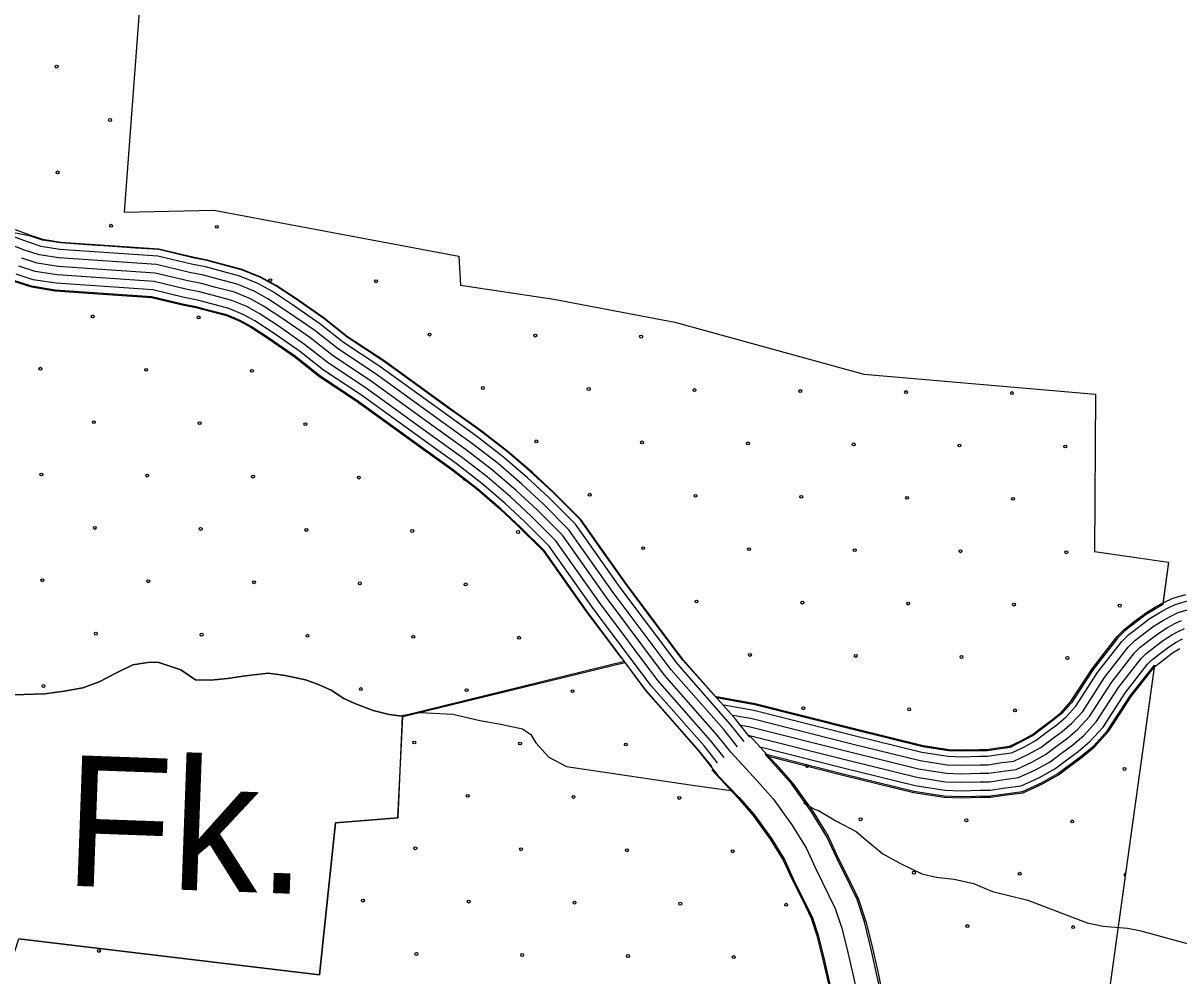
# Model space of a CAD drawing. Extents: x 1788175 to 1969470, y 584502 to 738744.
# Drawn here: x 1883439 to 1887640, y 626530 to 629995 of the extents above; entities that cross this region are included whole.
import ezdxf

# ---------------------------------------------------------------- set-up
doc = ezdxf.new("R2010")
doc.units = 0
for name, color, linetype in [('DESIGN - DRAINAGE - Bridges and Cross Drains Size Text', 7, 'Continuous'), ('DESIGN - EROSION CONTROL - Devices', 7, 'Continuous'), ('DESIGN - SCRATCH - User 1', 7, 'Continuous'), ('DESIGN - TRANSPORTATION - Text', 7, 'Continuous'), ('SURVEY - CONTOURS - Index with Text', 7, 'Continuous'), ('SURVEY - DRAINAGE - Bridges', 7, 'Continuous'), ('SURVEY - TRANSPORTATION - Roads', 7, 'Continuous'), ('SURVEY - TRANSPORTATION - Roads Text', 7, 'Continuous')]:
    doc.layers.add(name, color=color, linetype=linetype)

msp = doc.modelspace()

# ---------------------------------------------------------------- linework, layer by layer
at = {"layer": 'DESIGN - EROSION CONTROL - Devices'}
for centre in [(1883560.7, 629836.7), (1883754.9, 629642.6), (1883564.4, 629452.2), (1883758.6, 629258), (1884143.1, 629254.3), (1884337.3, 629060.2), (1884721.8, 629056.4), (1883692.2, 628928.4), (1884076.8, 628924.7), (1884916, 628862.3), (1885300.5, 628858.5), (1885685.1, 628854.8), (1883501.8, 628738), (1883886.4, 628734.3), (1884270.9, 628730.6), (1885110.1, 628668.1), (1885494.7, 628664.4), (1885879.2, 628660.7), (1886263.8, 628656.9), (1886648.3, 628653.2), (1887032.9, 628649.5), (1883696, 628543.9), (1884080.5, 628540.2), (1884465.1, 628536.4), (1885304.3, 628474), (1885688.8, 628470.3), (1886073.4, 628466.5), (1886457.9, 628462.8), (1886842.5, 628459.1), (1887227, 628455.3), (1883505.6, 628353.5), (1883890.1, 628349.7), (1884274.7, 628346), (1884659.2, 628342.3), (1885498.4, 628279.8), (1885883, 628276.1), (1886267.5, 628272.4), (1886652.1, 628268.6), (1887036.6, 628264.9), (1883699.7, 628159.3), (1884084.3, 628155.6), (1884468.8, 628151.9), (1884853.4, 628148.1), (1885237.9, 628144.4), (1885692.6, 628085.7), (1886077.1, 628082), (1886461.7, 628078.2), (1886846.2, 628074.5), (1887230.8, 628070.8), (1883509.3, 627968.9), (1883893.9, 627965.2), (1884278.4, 627961.5), (1884663, 627957.7), (1885047.5, 627954), (1885886.7, 627891.6), (1886271.3, 627887.8), (1886655.8, 627884.1), (1887040.4, 627880.4), (1887424.9, 627876.6), (1883703.4, 627774.8), (1884088, 627771), (1884472.6, 627767.3), (1884857.1, 627763.6), (1885241.7, 627759.8), (1886080.8, 627697.4), (1886465.4, 627693.7), (1886849.9, 627689.9), (1887234.5, 627686.2), (1883513, 627584.4), (1884666.7, 627573.2), (1885051.2, 627569.4), (1885435.8, 627565.7), (1886275, 627503.3), (1886659.5, 627499.5), (1887044.1, 627495.8), (1884860.8, 627379), (1885245.4, 627375.3), (1885629.9, 627371.6), (1887442.4, 627282.6), (1885055, 627184.9), (1885439.5, 627181.1), (1885824.1, 627177.4), (1886482.9, 627099.6), (1886867.4, 627095.9), (1887252, 627092.1), (1884864.6, 626994.5), (1885249.1, 626990.7), (1885633.7, 626987), (1886018.2, 626983.3), (1886677, 626905.5), (1887061.6, 626901.7), (1884674.2, 626804.1), (1885058.7, 626800.3), (1885443.3, 626796.6), (1885827.8, 626792.9), (1886212.4, 626789.1), (1886871.2, 626711.3), (1887255.7, 626707.6), (1883714.6, 626621.1), (1884868.3, 626609.9), (1885252.9, 626606.2), (1885637.4, 626602.5), (1886022, 626598.7)]:
    msp.add_circle(centre, 5.28, dxfattribs=at)
for centre, start, end in [((1885043.8, 628338.5), 174.3066, 290.2726), ((1886288.7, 627293.8), 99.0658, 52.3027), ((1887446.1, 626898), 94.9216, 249.261)]:
    msp.add_arc(centre, 5.28, start, end, dxfattribs=at)
at = {"layer": 'DESIGN - SCRATCH - User 1'}
for points in [[(1884047.7, 632531.9), (1883805.9, 629307.8), (1884132.3, 629314.2), (1885022.8, 629147.5), (1885028.7, 629041.5), (1885368.3, 628991.2), (1885807.9, 628906.9), (1886495.1, 628718.3), (1887336.3, 628645.8), (1887333.4, 628073), (1887602.8, 628034.2), (1887582, 627880.8)], [(1884431.1, 628990.8), (1884357.3, 629039.4), (1884302.2, 629069.4), (1884236.6, 629096.9), (1884107.1, 629131.5), (1884055.8, 629141.8), (1883932.5, 629171.2), (1883848.1, 629177), (1883732.1, 629185), (1883708.5, 629186.6), (1883671.9, 629189.1), (1883575.6, 629195.7), (1883510, 629206.1), (1883462.7, 629221.4), (1883404.2, 629232.6)], [(1883404.6, 629056.2), (1883469.1, 629035.4), (1883555.8, 629021.6), (1883692.4, 629012.3), (1883906.1, 628997.6), (1884018.3, 628970.9), (1884066.9, 628961.1), (1884178.6, 628931.2), (1884226.7, 628911.2), (1884267.2, 628889.2), (1884332.9, 628845.9), (1884427.6, 628780), (1884514.3, 628711.2), (1884649.7, 628622), (1884753.4, 628546.8), (1884893.9, 628444.8), (1884996.6, 628371.4), (1885089.2, 628299.9), (1885172.1, 628228.3), (1885232.8, 628172.2), (1885330.7, 628075.1), (1885435.2, 627926.9), (1885491.6, 627847.4), (1885541.3, 627781), (1885610.1, 627689.2), (1885624.5, 627673.1), (1884816.9, 627474.8)], [(1887582, 627880.8), (1887520.8, 627844.6), (1887485.5, 627818.1), (1887444.9, 627786.6), (1887417.7, 627759.4), (1887328.3, 627644.5), (1887250, 627523.2), (1887216.2, 627486.2), (1887145.9, 627430.6), (1887110.2, 627403.8), (1887026.1, 627360.7), (1886942.8, 627349), (1886849.4, 627347.1), (1886803, 627348.9), (1886709.3, 627363.6), (1886459.2, 627425), (1886099.1, 627515.8), (1885958.8, 627541.1), (1885836.9, 627678.3), (1885727, 627825.1), (1885628.2, 627956.9), (1885539.2, 628083), (1885465.1, 628188.1), (1885366.9, 628286.6), (1885334.3, 628316.8), (1885268.9, 628376), (1885200, 628435.4), (1885135.3, 628485.4), (1885096, 628515.5), (1885021, 628569), (1884996.2, 628586.8), (1884880.2, 628671), (1884791.8, 628735.1), (1884749.3, 628766), (1884617, 628853.1), (1884532, 628920.5), (1884431.1, 628990.8)], [(1884816.9, 627474.8), (1884769, 627480.8), (1884711, 627494.8), (1884645.1, 627520.9), (1884605.2, 627538.9), (1884559.2, 627569), (1884509.3, 627591), (1884465.4, 627607.1), (1884391.4, 627623.1), (1884329.5, 627631.2), (1884247.6, 627621.2), (1884181.6, 627611.3), (1884121.6, 627605.3), (1884065.7, 627607.3), (1884011.8, 627643.4), (1883931.9, 627669.4), (1883899.9, 627671.5), (1883837.9, 627661.5), (1883775.9, 627631.5), (1883715.9, 627599.5), (1883656, 627577.6), (1883588, 627565.6), (1883518.1, 627555.7), (1883442.1, 627553.7), (1883358.2, 627551.8)], [(1884818.8, 627473.8), (1885626.4, 627669.4), (1885700.9, 627567.9), (1885756.4, 627504.7), (1885824.5, 627427.2), (1885893.3, 627348.8), (1885964.6, 627258.9), (1886041.9, 627179.3), (1886095.5, 627118.1), (1886159, 627030), (1886206.3, 626953.4), (1886238.5, 626882.9), (1886307.8, 626741.9), (1886328.9, 626678.5), (1886352, 626584.8), (1886378.4, 626466.9), (1886413.6, 626293.5), (1886443.5, 626147), (1886477.5, 625983.5)], [(1887550.8, 627659.9), (1887359.4, 626282.5), (1888831.5, 625679.2), (1888819.1, 625335.1), (1888743.8, 624228.5), (1890152.5, 624073.5), (1890269, 624589.7), (1891707.7, 624450.7), (1891703.4, 624156.6), (1891255.7, 624104.8), (1891216.7, 623284.4), (1888640.7, 623270.1), (1888473.1, 621821.4), (1888579, 621793.4), (1888576.6, 621473.2), (1888250.9, 621523.4), (1888044.1, 620695.1), (1887308.8, 620789.7), (1887268.6, 620591.6), (1887148.6, 620569.6), (1887320.3, 622062.3), (1885929.7, 622239.3), (1885996.2, 622699.5), (1884878.5, 622889)], [(1886556.8, 626467.7), (1886523.1, 626621.6), (1886497.1, 626727.2), (1886470.5, 626807.5), (1886443.9, 626863), (1886396.4, 626958.4), (1886360.9, 627036.1), (1886304.6, 627127.3), (1886232.6, 627227.2), (1886134.5, 627338.1), (1886419.5, 627265.4), (1886676.9, 627202.3), (1886787, 627184.9), (1886848.7, 627182.6), (1886955.2, 627184.6), (1887072, 627200.7), (1887142.5, 627233.5), (1887200.1, 627265.7), (1887286.4, 627330.4), (1887330.3, 627367.4), (1887380.6, 627422.5), (1887462.5, 627549.2), (1887550.8, 627659.9)], [(1884516, 626534.5), (1884574.6, 627086.7), (1884800.5, 627104.6), (1884818.8, 627473.8)], [(1883381.5, 626534.2), (1883423, 626665.2), (1884516, 626534.5)]]:
    msp.add_lwpolyline(points, dxfattribs=at)
at = {"layer": 'DESIGN - TRANSPORTATION - Text'}
for points in [[(1883358.2, 627551.8), (1883442.1, 627553.7), (1883518.1, 627555.7), (1883588, 627565.6), (1883656, 627577.6), (1883715.9, 627599.5), (1883775.9, 627631.5), (1883837.9, 627661.5), (1883899.9, 627671.5), (1883931.9, 627669.4), (1884011.8, 627643.4), (1884065.7, 627607.3), (1884121.6, 627605.3), (1884181.6, 627611.3), (1884247.6, 627621.2), (1884329.5, 627631.2), (1884391.4, 627623.1), (1884465.4, 627607.1), (1884509.3, 627591), (1884559.2, 627569), (1884605.2, 627538.9), (1884645.1, 627520.9), (1884711, 627494.8), (1884769, 627480.8), (1884805.3, 627476.2)], [(1884805.3, 627476.2), (1884882.6, 627488.4), (1885000.5, 627482.4), (1885094.4, 627460.4), (1885180.4, 627444.3)], [(1885180.4, 627444.3), (1885254.3, 627428.3), (1885284.3, 627408.3), (1885302.3, 627378.3), (1885350.2, 627326.2), (1885414.1, 627292.2), (1885504.1, 627278.2), (1885871.9, 627224.1), (1886020.1, 627203.5)], [(1886275.6, 627159.8), (1886316.1, 627137), (1886329.6, 627131.9), (1886393.5, 627093.9), (1886467.4, 627055.8), (1886499.4, 627027.8), (1886563.3, 626973.8), (1886625.3, 626939.7), (1886705.2, 626901.7), (1886757.2, 626889.7), (1886823.1, 626881.7), (1886893.1, 626865.6), (1886963, 626837.6), (1887090.9, 626805.6), (1887306.8, 626723.5), (1887364.7, 626711.5), (1887452.7, 626703.4), (1887496.6, 626695.4), (1887696.5, 626641.3)]]:
    msp.add_lwpolyline(points, dxfattribs=at)
at = {"layer": 'SURVEY - CONTOURS - Index with Text'}
for points in [[(1886059.7, 627382.4), (1886009.5, 627445.7), (1885818.5, 627663.3), (1885609, 627943), (1885446.9, 628172.8), (1885350.4, 628269.5), (1885272.9, 628341.2), (1885185, 628417.1), (1885086.9, 628492.9), (1884982.3, 628567.6), (1884735.8, 628746.5), (1884603.1, 628833.9), (1884517.9, 628901.5), (1884417.8, 628971.1), (1884345.1, 629019.1), (1884292, 629047.9), (1884227.2, 629074.8), (1884155.4, 629093.9), (1884101.6, 629108.5), (1884050.8, 629118.7), (1883929, 629147.7), (1883572.9, 629172.1), (1883504.5, 629183), (1883454.5, 629199.1), (1883399, 629220)], [(1886079.9, 627398.4), (1886029.3, 627462.2), (1885838.5, 627679.5), (1885629.8, 627958.1), (1885466.6, 628189.4), (1885368.3, 628288), (1885290, 628360.4), (1885201.3, 628437), (1885102.2, 628513.5), (1884997.3, 628588.4), (1884750.4, 628767.6), (1884618.2, 628854.7), (1884533.2, 628922.1), (1884432.2, 628992.4), (1884358.3, 629041.2), (1884303.1, 629071.2), (1884235.5, 629099.2), (1884162.1, 629118.8), (1884107.5, 629133.5), (1884056.3, 629143.8), (1883932.9, 629173.2), (1883575.8, 629197.7), (1883510.5, 629208.1), (1883463, 629223.4), (1883411, 629242.9)], [(1886035.4, 627363.2), (1885985.7, 627425.9), (1885794.4, 627643.8), (1885583.9, 627924.8), (1885423.1, 628152.8), (1885328.9, 628247.2), (1885252.2, 628318.1), (1885165.4, 628393), (1885068.4, 628468), (1884964.2, 628542.4), (1884718.1, 628721), (1884584.9, 628808.8), (1884499.4, 628876.6), (1884400.4, 628945.5), (1884329.1, 628992.5), (1884278.6, 629019.9), (1884217.2, 629045.4), (1884147.4, 629064), (1884094.5, 629078.3), (1884044.1, 629088.4), (1883924.3, 629116.9), (1883569.4, 629141.3), (1883497.2, 629152.7), (1883444.3, 629169.8), (1883384.6, 629192.3)], [(1886011.1, 627343.9), (1885961.9, 627406), (1885770.3, 627624.2), (1885558.9, 627906.5), (1885399.3, 628132.7), (1885307.4, 628224.8), (1885231.6, 628294.9), (1885145.7, 628369), (1885049.9, 628443.1), (1884946.1, 628517.2), (1884700.5, 628695.5), (1884566.7, 628783.6), (1884480.9, 628851.7), (1884383, 628919.8), (1884313.1, 628965.9), (1884265.2, 628991.9), (1884207.3, 629016), (1884139.4, 629034), (1884087.4, 629048.1), (1884037.5, 629058.1), (1883919.6, 629086.2), (1883565.9, 629110.4), (1883490, 629122.5), (1883434.1, 629140.5)], [(1886011.1, 627343.9), (1885961.9, 627406), (1885770.3, 627624.2), (1885558.9, 627906.5), (1885399.3, 628132.7), (1885307.4, 628224.8), (1885231.6, 628294.9), (1885145.7, 628369), (1885049.9, 628443.1), (1884946.1, 628517.2), (1884700.5, 628695.5), (1884566.7, 628783.6), (1884480.9, 628851.7), (1884383, 628919.8), (1884313.1, 628965.9), (1884265.2, 628991.9), (1884207.3, 629016), (1884139.4, 629034), (1884087.4, 629048.1), (1884037.5, 629058.1), (1883919.6, 629086.2), (1883565.9, 629110.4), (1883490, 629122.5), (1883434.1, 629140.5)], [(1885986.8, 627324.7), (1885938.1, 627386.1), (1885746.2, 627604.7), (1885533.8, 627888.3), (1885375.4, 628112.7), (1885285.9, 628202.5), (1885210.9, 628271.8), (1885126.1, 628345), (1885031.4, 628418.2), (1884928, 628492.1), (1884682.9, 628670), (1884548.5, 628758.5), (1884462.4, 628826.8), (1884365.6, 628894.1), (1884297.2, 628939.3), (1884251.8, 628963.9), (1884197.3, 628986.6), (1884131.3, 629004.1), (1884080.3, 629017.9), (1884030.8, 629027.8), (1883914.9, 629055.4), (1883562.4, 629079.6), (1883482.8, 629092.3), (1883423.8, 629111.3)], [(1885943.2, 627290), (1885895.3, 627350.4), (1885703, 627569.5), (1885488.7, 627855.5), (1885332.6, 628076.7), (1885247.3, 628162.4), (1885173.8, 628230.3), (1885090.9, 628301.9), (1884998.2, 628373.5), (1884895.4, 628446.9), (1884651.1, 628624.2), (1884515.8, 628713.3), (1884429.1, 628782.1), (1884334.4, 628848), (1884268.5, 628891.4), (1884227.8, 628913.6), (1884179.4, 628933.7), (1884116.9, 628950.3), (1884067.5, 628963.6), (1884018.9, 628973.4), (1883906.5, 629000.2), (1883556.1, 629024.2), (1883469.8, 629037.9), (1883405.5, 629058.7)], [(1885962.6, 627305.4), (1885914.3, 627366.3), (1885722.2, 627585.1), (1885508.7, 627870.1), (1885351.6, 628092.7), (1885264.4, 628180.2), (1885190.3, 628248.7), (1885106.5, 628321), (1885012.9, 628393.4), (1884909.9, 628466.9), (1884665.2, 628644.5), (1884530.3, 628733.3), (1884443.9, 628801.9), (1884348.2, 628868.5), (1884281.2, 628912.7), (1884238.4, 628935.9), (1884187.3, 628957.1), (1884123.3, 628974.1), (1884073.2, 628987.7), (1884024.2, 628997.5), (1883910.2, 629024.7), (1883558.9, 629048.8), (1883475.5, 629062), (1883413.6, 629082)]]:
    msp.add_lwpolyline(points, dxfattribs=at)
at = {"layer": 'SURVEY - DRAINAGE - Bridges'}
for points in [[(1884047.7, 632531.9), (1883805.9, 629307.8), (1884132.3, 629314.2), (1885022.8, 629147.5), (1885028.7, 629041.5), (1885368.3, 628991.2), (1885807.9, 628906.9), (1886495.1, 628718.3), (1887336.3, 628645.8), (1887333.4, 628073), (1887602.8, 628034.2), (1887583.4, 627894.4)], [(1883358.2, 627551.8), (1883442.1, 627553.7), (1883518.1, 627555.7), (1883588, 627565.6), (1883656, 627577.6), (1883715.9, 627599.5), (1883775.9, 627631.5), (1883837.9, 627661.5), (1883899.9, 627671.5), (1883931.9, 627669.4), (1884011.8, 627643.4), (1884065.7, 627607.3), (1884121.6, 627605.3), (1884181.6, 627611.3), (1884247.6, 627621.2), (1884329.5, 627631.2), (1884391.4, 627623.1), (1884465.4, 627607.1), (1884509.3, 627591), (1884559.2, 627569), (1884605.2, 627538.9), (1884645.1, 627520.9), (1884711, 627494.8), (1884769, 627480.8), (1884816.9, 627474.8), (1884800.5, 627104.6), (1884574.6, 627086.7), (1884516, 626534.5), (1883423, 626665.2)], [(1887548.7, 627644.5), (1887359.4, 626282.5), (1888831.5, 625679.2)]]:
    msp.add_lwpolyline(points, dxfattribs=at)
at = {"layer": 'SURVEY - TRANSPORTATION - Roads'}
for points in [[(1885959.7, 627546), (1886100.2, 627520.7), (1886460.4, 627429.8), (1886710.3, 627368.5), (1886803.5, 627353.8), (1886849.4, 627352.1), (1886915.8, 627354), (1886942.4, 627354), (1886989, 627361.2), (1887024.7, 627365.6), (1887065.4, 627384.5), (1887107.5, 627408), (1887142.9, 627434.6), (1887180.9, 627463.1), (1887212.7, 627489.8), (1887246, 627526.3), (1887324.2, 627647.4), (1887414, 627762.7), (1887441.6, 627790.3), (1887482.5, 627822.1), (1887518, 627848.7), (1887555.5, 627872.2), (1887585.1, 627888.1), (1887617.8, 627904.4), (1887665.7, 627917.7)], [(1885985.9, 627516.2), (1886095, 627496.6), (1886454.4, 627405.8), (1886705.4, 627344.3), (1886801.1, 627329.2), (1886849.3, 627327.4), (1886916.1, 627329.3), (1886944.2, 627329.3), (1886992.4, 627336.7), (1887031.6, 627341.5), (1887076.7, 627362.5), (1887121, 627387.3), (1887157.7, 627414.8), (1887196.3, 627443.7), (1887229.9, 627472), (1887265.6, 627511.1), (1887344.4, 627633.1), (1887432.5, 627746.3), (1887458, 627771.7), (1887497.5, 627802.4), (1887532, 627828.3), (1887567.9, 627850.8), (1887596.5, 627866.2), (1887626.7, 627881.3), (1887671.2, 627893.6)], [(1886018.7, 627478.8), (1886088.4, 627466.2), (1886446.9, 627375.7), (1886699.3, 627313.9), (1886798.1, 627298.3), (1886849.2, 627296.4), (1886916.5, 627298.3), (1886946.6, 627298.3), (1886996.7, 627306), (1887040.3, 627311.4), (1887090.8, 627334.8), (1887137.9, 627361.2), (1887176.3, 627390), (1887215.6, 627419.4), (1887251.4, 627449.6), (1887290.3, 627492.1), (1887369.7, 627615.1), (1887455.8, 627725.7), (1887478.5, 627748.5), (1887516.3, 627777.8), (1887549.5, 627802.7), (1887583.5, 627824), (1887610.8, 627838.6), (1887637.9, 627852.2), (1887678.1, 627863.4)], [(1886049.3, 627441.8), (1886081.9, 627435.9), (1886439.5, 627345.7), (1886693.2, 627283.5), (1886795.1, 627267.4), (1886849, 627265.3), (1886917, 627267.3), (1886949, 627267.3), (1887000.9, 627275.3), (1887048.9, 627281.2), (1887104.9, 627307.2), (1887154.9, 627335.2), (1887194.9, 627365.2), (1887234.9, 627395.2), (1887272.9, 627427.2), (1887314.9, 627473.2), (1887395, 627597.2), (1887479.1, 627705.2), (1887499.1, 627725.2), (1887535.1, 627753.2), (1887567.1, 627777.1), (1887599.1, 627797.1), (1887625.1, 627811.1), (1887649.1, 627823.1)], [(1886049.3, 627441.8), (1886081.9, 627435.9), (1886439.5, 627345.7), (1886693.2, 627283.5), (1886795.1, 627267.4), (1886849, 627265.3), (1886917, 627267.3), (1886949, 627267.3), (1887000.9, 627275.3), (1887048.9, 627281.2), (1887104.9, 627307.2), (1887154.9, 627335.2), (1887194.9, 627365.2), (1887234.9, 627395.2), (1887272.9, 627427.2), (1887314.9, 627473.2), (1887395, 627597.2), (1887479.1, 627705.2), (1887499.1, 627725.2), (1887535.1, 627753.2), (1887567.1, 627777.1), (1887599.1, 627797.1), (1887625.1, 627811.1), (1887649.1, 627823.1)], [(1886078.7, 627404.8), (1886432, 627315.6), (1886687.1, 627253), (1886792.1, 627236.5), (1886848.9, 627234.3), (1886917.4, 627236.3), (1886951.3, 627236.3), (1887005.2, 627244.5), (1887057.5, 627251.1), (1887119, 627279.6), (1887171.8, 627309.1), (1887213.5, 627340.4), (1887254.2, 627370.9), (1887294.4, 627404.7), (1887339.5, 627454.2), (1887420.3, 627579.2), (1887502.3, 627684.6), (1887519.6, 627701.9), (1887553.9, 627728.5), (1887584.6, 627751.6), (1887614.7, 627770.3), (1887639.4, 627783.6), (1887660.3, 627794.1)], [(1886113.4, 627364), (1886424.5, 627285.5), (1886680.9, 627222.6), (1886789.1, 627205.6), (1886848.8, 627203.3), (1886917.8, 627205.3), (1886953.7, 627205.3), (1887009.5, 627213.8), (1887066.2, 627220.9), (1887133.1, 627252), (1887188.8, 627283.1), (1887232.1, 627315.6), (1887273.5, 627346.6), (1887315.9, 627382.3), (1887364.2, 627435.2), (1887445.6, 627561.2), (1887525.6, 627664), (1887540.2, 627678.6), (1887572.7, 627703.9), (1887602.2, 627726), (1887630.2, 627743.5), (1887653.6, 627756.1)], [(1886147.6, 627328.9), (1886418.3, 627260.5), (1886675.9, 627197.4), (1886786.6, 627179.9), (1886848.6, 627177.6), (1886918.2, 627179.6), (1886955.6, 627179.6), (1887013, 627188.4), (1887073.4, 627195.9), (1887144.8, 627229), (1887202.8, 627261.5), (1887247.5, 627295), (1887289.5, 627326.5), (1887333.8, 627363.7), (1887384.6, 627419.4), (1887466.6, 627546.3), (1887544.9, 627647), (1887557.2, 627659.3), (1887588.3, 627683.4), (1887616.7, 627704.7), (1887643.2, 627721.2)]]:
    msp.add_lwpolyline(points, dxfattribs=at)
at = {"layer": 'SURVEY - TRANSPORTATION - Roads Text'}
for points in [[(1886077.7, 627405.6), (1886175, 627300.5), (1886236.5, 627230.3), (1886308.8, 627130), (1886365.3, 627038.4), (1886400.9, 626960.6), (1886448.4, 626865.2), (1886475.1, 626809.3), (1886501.9, 626728.6), (1886524.8, 626636.5), (1886547.1, 626540.5), (1886628.7, 626139.3), (1886801.7, 625316.4), (1886901.1, 624803.3), (1886937, 624616.4), (1886993.6, 624296.2), (1886997.6, 624224.2), (1887006.2, 624159.3), (1887009.7, 624067.1), (1887011.7, 624017.1)], [(1886011.1, 627343.9), (1886107.6, 627239.8), (1886165.5, 627173.7), (1886233.3, 627079.6), (1886285.2, 626995.6), (1886319, 626921.5), (1886366.9, 626825.4), (1886390.8, 626775.4), (1886414.7, 626703.3), (1886436.6, 626615.3), (1886458.4, 626521.2), (1886539.9, 626120.9), (1886712.7, 625298.4), (1886812, 624786.1), (1886847.8, 624600), (1886903.4, 624285.7), (1886907.3, 624215.7), (1886915.7, 624151.6), (1886919.1, 624063.6), (1886921, 624013.6)], [(1885942, 627279.8), (1886037.5, 627176.7), (1886091.6, 627115), (1886154.8, 627027.3), (1886201.8, 626951), (1886233.9, 626880.9), (1886282.2, 626784.1), (1886303.2, 626740.1), (1886324.1, 626677.1), (1886344.9, 626593.2), (1886366.3, 626501.1), (1886447.5, 626101.8), (1886620.3, 625279.7), (1886719.5, 624768.2), (1886755.1, 624582.9), (1886809.5, 624274.9), (1886813.3, 624206.9), (1886821.6, 624143.6), (1886824.9, 624060), (1886826.8, 624009.9)]]:
    msp.add_lwpolyline(points, dxfattribs=at)

# ---------------------------------------------------------------- texts
at = {"layer": 'DESIGN - DRAINAGE - Bridges and Cross Drains Size Text'}
msp.add_text('Fk.', height=475, rotation=357.9102, dxfattribs=at).set_placement((1883584.4, 626859.1))

doc.saveas('drawing.dxf')
